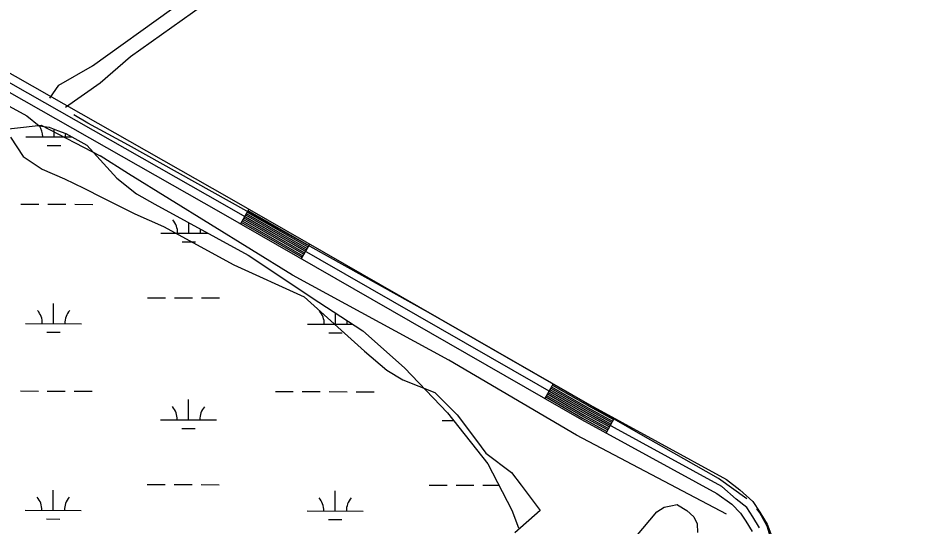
# Model space of a CAD drawing. Extents: x 3180038 to 3217926, y 922069 to 947485.
# Drawn here: x 3211159 to 3212756, y 941359 to 942264 of the extents above; entities that cross this region are included whole.
import ezdxf

# ---------------------------------------------------------------- set-up
doc = ezdxf.new("R2010")
doc.units = 0
for name, color, linetype in [('V-ROAD-CNTR', 7, 'Continuous'), ('V-SITE-VEGE', 7, 'Continuous'), ('V-TOPO-SHOR', 7, 'Continuous'), ('V-WETL-SWMP', 7, 'Continuous')]:
    doc.layers.add(name, color=color, linetype=linetype)

msp = doc.modelspace()

# ---------------------------------------------------------------- linework, layer by layer
at = {"layer": 'V-ROAD-CNTR'}
for p, q in [((3211569.4, 941923.4), (3211554.5, 941897.4)), ((3211677.8, 941861.2), (3211662.9, 941835.2)), ((3212111.4, 941612.2), (3212096.5, 941586.2)), ((3212220.1, 941551), (3212205.6, 941524.7))]:
    msp.add_line(p, q, dxfattribs=at)
for points in [[(3211036.1, 942226.8), (3211534.4, 941943.6), (3212176.7, 941574.7), (3212420.1, 941441.5), (3212443.7, 941423.1), (3212467, 941402.2), (3212479.5, 941383.2), (3212492.4, 941362.2), (3212502.5, 941335.4)], [(3212478.9, 941355.6), (3212466.9, 941375.2), (3212455.9, 941391.9), (3212436.9, 941406.4), (3212411.4, 941429.1), (3212169.4, 941561.7), (3211526.9, 941930.6), (3211028.6, 942213.8)], [(3211021.2, 942200.8), (3211519.5, 941917.5), (3212162, 941548.6), (3212402.7, 941416.8), (3212429.2, 941397.9), (3212444.8, 941381.5), (3212454.2, 941367.2), (3212465.3, 941349)], [(3211564.9, 941915.6), (3211673.3, 941853.4)], [(3211566.4, 941918.2), (3211674.8, 941856)], [(3211567.9, 941920.8), (3211676.3, 941858.6)], [(3211556, 941900), (3211664.4, 941837.8)], [(3211557.5, 941902.6), (3211665.9, 941840.4)], [(3211559, 941905.2), (3211667.4, 941843)], [(3211560.5, 941907.8), (3211668.9, 941845.6)], [(3211562, 941910.4), (3211670.4, 941848.2)], [(3211563.4, 941913), (3211671.8, 941850.8)], [(3212102.5, 941596.6), (3212167.9, 941559), (3212211.4, 941535.2)], [(3212104, 941599.2), (3212169.4, 941561.7), (3212212.9, 941537.9)], [(3212105.5, 941601.8), (3212170.9, 941564.3), (3212214.3, 941540.5)], [(3212106.9, 941604.4), (3212172.3, 941566.9), (3212215.7, 941543.1)], [(3212108.4, 941607), (3212173.8, 941569.5), (3212217.2, 941545.8)], [(3212109.9, 941609.6), (3212175.3, 941572.1), (3212218.6, 941548.4)], [(3212098, 941588.8), (3212163.5, 941551.2), (3212207.1, 941527.3)], [(3212099.5, 941591.4), (3212165, 941553.8), (3212208.5, 941530)], [(3212101, 941594), (3212166.5, 941556.4), (3212210, 941532.6)]]:
    msp.add_lwpolyline(points, dxfattribs=at)
at = {"layer": 'V-SITE-VEGE'}
for p, q in [((3211145.1, 942051.3), (3211167.9, 942017.2)), ((3211167.9, 942017.2), (3211201.9, 941994.5)), ((3211201.9, 941994.5), (3211241.7, 941977.4)), ((3211241.7, 941977.4), (3211275.8, 941960.4)), ((3211275.8, 941960.4), (3211309.9, 941943.3)), ((3211309.9, 941943.3), (3211366.7, 941914.9)), ((3211366.7, 941914.9), (3211417.8, 941892.1)), ((3211417.8, 941892.1), (3211542.8, 941823.9)), ((3211542.8, 941823.9), (3211667.8, 941767.1)), ((3211667.8, 941767.1), (3211775.7, 941670.5)), ((3211775.7, 941670.5), (3211815.5, 941636.3)), ((3211815.5, 941636.3), (3211843.9, 941619.3)), ((3211843.9, 941619.3), (3211900.7, 941596.6)), ((3211900.7, 941596.6), (3211940.5, 941556.8)), ((3211940.5, 941556.8), (3211974.6, 941511.3)), ((3211974.6, 941511.3), (3211991.6, 941488.6)), ((3211991.6, 941488.6), (3212037.1, 941454.4)), ((3212037.1, 941454.4), (3212054.1, 941431.7)), ((3212054.1, 941431.7), (3212088.2, 941386.2)), ((3212088.2, 941386.2), (3212042.8, 941346.5))]:
    msp.add_line(p, q, dxfattribs=at)
at = {"layer": 'V-TOPO-SHOR'}
for points in [[(3211215.4, 942120.9), (3211231.6, 942144.4), (3211291.2, 942178.7), (3211431.9, 942279.7), (3211617.8, 942409.6), (3211782, 942534.1)], [(3211243.4, 942105.1), (3211304.7, 942148.4), (3211358.9, 942195.4), (3211561, 942339.7)], [(3212456, 941407.2), (3212405.5, 941443.3), (3212304.4, 941501.1), (3212275.5, 941517.3), (3211889.4, 941739.3), (3211355.3, 942037), (3211283.1, 942076.7), (3211257.8, 942091.1)], [(3210817.5, 941921.1), (3210918.6, 941957.2), (3210972.7, 942007.7), (3211030.4, 942047.4), (3211099, 942061.8), (3211200.1, 942072.7), (3211304.7, 942018.5)], [(3212419.9, 941379.7), (3212152.8, 941520.5), (3211925.5, 941654), (3211647.6, 941805.6), (3211355.3, 941986), (3211304.7, 942018.5)], [(3212896.3, 940250.6), (3212818.7, 940277.6), (3212789.8, 940295.7), (3212766.4, 940322.8), (3212748.3, 940348), (3212733.9, 940394.9), (3212670.7, 940604.3), (3212636.4, 940689.1), (3212629.2, 940732.4), (3212627.4, 940793.7), (3212631, 940833.4), (3212632.8, 940853.3), (3212634.6, 940874.9), (3212634.6, 940887.6), (3212629.2, 940916.4), (3212620.2, 940959.7), (3212598.5, 941010.3), (3212585.9, 941055.4), (3212517.3, 941275.5), (3212492.1, 941358.5), (3212479.4, 941382), (3212474, 941389.2)]]:
    msp.add_lwpolyline(points, dxfattribs=at)
at = {"layer": 'V-WETL-SWMP'}
for p, q in [((3211222.8, 942052), (3211222.8, 942065.9)), ((3211172.8, 942052.1), (3211255.1, 942051.9)), ((3211210.7, 942036.6), (3211234.7, 942036.6)), ((3211163.7, 941932.1), (3211195.7, 941932)), ((3211211.7, 941932), (3211243.7, 941931.9)), ((3211259.7, 941931.9), (3211291.7, 941931.8)), ((3211462.9, 941880.7), (3211462.9, 941898.8)), ((3211412.9, 941880.8), (3211496.2, 941880.6)), ((3211450.8, 941865.3), (3211474.8, 941865.2)), ((3211222, 941719.3), (3211222.1, 941755.3)), ((3211389.2, 941765.4), (3211421.2, 941765.3)), ((3211437.2, 941765.3), (3211469.2, 941765.2)), ((3211485.2, 941765.2), (3211517.2, 941765.1)), ((3211723.9, 941718.2), (3211724, 941738.1)), ((3211172, 941719.5), (3211272, 941719.2)), ((3211673.9, 941718.3), (3211754.9, 941718.1)), ((3211210, 941703.9), (3211234, 941703.9)), ((3211711.9, 941702.8), (3211735.9, 941702.8)), ((3211162.9, 941599.4), (3211194.9, 941599.3)), ((3211210.9, 941599.3), (3211242.9, 941599.2)), ((3211258.9, 941599.2), (3211290.9, 941599.1)), ((3211616.8, 941598.4), (3211648.8, 941598.3)), ((3211664.8, 941598.3), (3211696.8, 941598.2)), ((3211712.8, 941598.2), (3211744.8, 941598.1)), ((3211760.8, 941598.1), (3211792.8, 941598)), ((3211462.1, 941548), (3211462.2, 941584)), ((3211412.1, 941548.1), (3211512.1, 941547.9)), ((3211914, 941547), (3211934, 941546.9)), ((3211450.1, 941532.6), (3211474.1, 941532.5)), ((3211221.3, 941386.7), (3211221.4, 941422.7)), ((3211388.5, 941432.7), (3211420.5, 941432.6)), ((3211436.5, 941432.6), (3211468.5, 941432.5)), ((3211484.5, 941432.5), (3211516.5, 941432.4)), ((3211723.2, 941385.5), (3211723.3, 941421.5)), ((3211890.4, 941431.6), (3211922.4, 941431.5)), ((3211938.4, 941431.5), (3211970.4, 941431.4)), ((3211986.4, 941431.4), (3212014.9, 941431.3)), ((3211171.3, 941386.8), (3211271.3, 941386.6)), ((3211209.3, 941371.3), (3211233.3, 941371.2)), ((3211673.2, 941385.6), (3211773.2, 941385.4)), ((3211711.2, 941370.1), (3211735.2, 941370.1))]:
    msp.add_line(p, q, dxfattribs=at)
for points in [[(3209765.6, 942894.8), (3209900.8, 942816.1), (3209982.5, 942766.5), (3210104.7, 942697.7), (3210287, 942589.9), (3210444.8, 942505.7), (3210532.2, 942456), (3210671.2, 942368.5), (3210802.6, 942295), (3210897.1, 942245.2), (3210982, 942197.4), (3211061.8, 942148.5), (3211143.2, 942106.8), (3211174.6, 942089.8), (3211196.5, 942071.7), (3211214.2, 942069.3), (3211228.8, 942063.6)], [(3211228.8, 942063.6), (3211243.9, 942058.3), (3211281.3, 942037.1), (3211334.4, 941978.7), (3211369.5, 941950.7), (3211402.2, 941932), (3211568.4, 941841.2), (3211694.4, 941757.3), (3211772.8, 941706.6), (3211846.6, 941640.4), (3211923.3, 941560.6), (3211995.1, 941469.4), (3212037.9, 941387.2), (3212049.7, 941355.7)], [(3212245.9, 941324.7), (3212296, 941384.2), (3212308.9, 941392.4), (3212321, 941394.9), (3212332.3, 941397.2), (3212332.6, 941396.8), (3212349.5, 941386.6), (3212361.7, 941375.4), (3212367.6, 941362.9), (3212368.2, 941347.5)]]:
    msp.add_lwpolyline(points, dxfattribs=at)
for centre, start, end in [((3211167.5, 942052.6), 359.099, 32.5899), ((3211278, 942052.4), 169.9928, 180.6427), ((3211407.6, 941881.3), 359.099, 40.6427), ((3211518.1, 941881), 169.2847, 180.6427), ((3211166.8, 941719.9), 359.099, 40.6427), ((3211277.3, 941719.7), 139.099, 180.6427), ((3211668.7, 941718.8), 359.099, 40.6427), ((3211779.2, 941718.6), 169.7067, 180.6427), ((3211406.9, 941548.6), 359.099, 40.6427), ((3211517.4, 941548.3), 139.099, 180.6427), ((3211166, 941387.3), 359.099, 40.6427), ((3211276.5, 941387), 139.099, 180.6427), ((3211667.9, 941386.1), 359.099, 40.6427), ((3211778.4, 941385.9), 139.099, 180.6427)]:
    msp.add_arc(centre, 35.2, start, end, dxfattribs=at)

doc.saveas('drawing.dxf')
